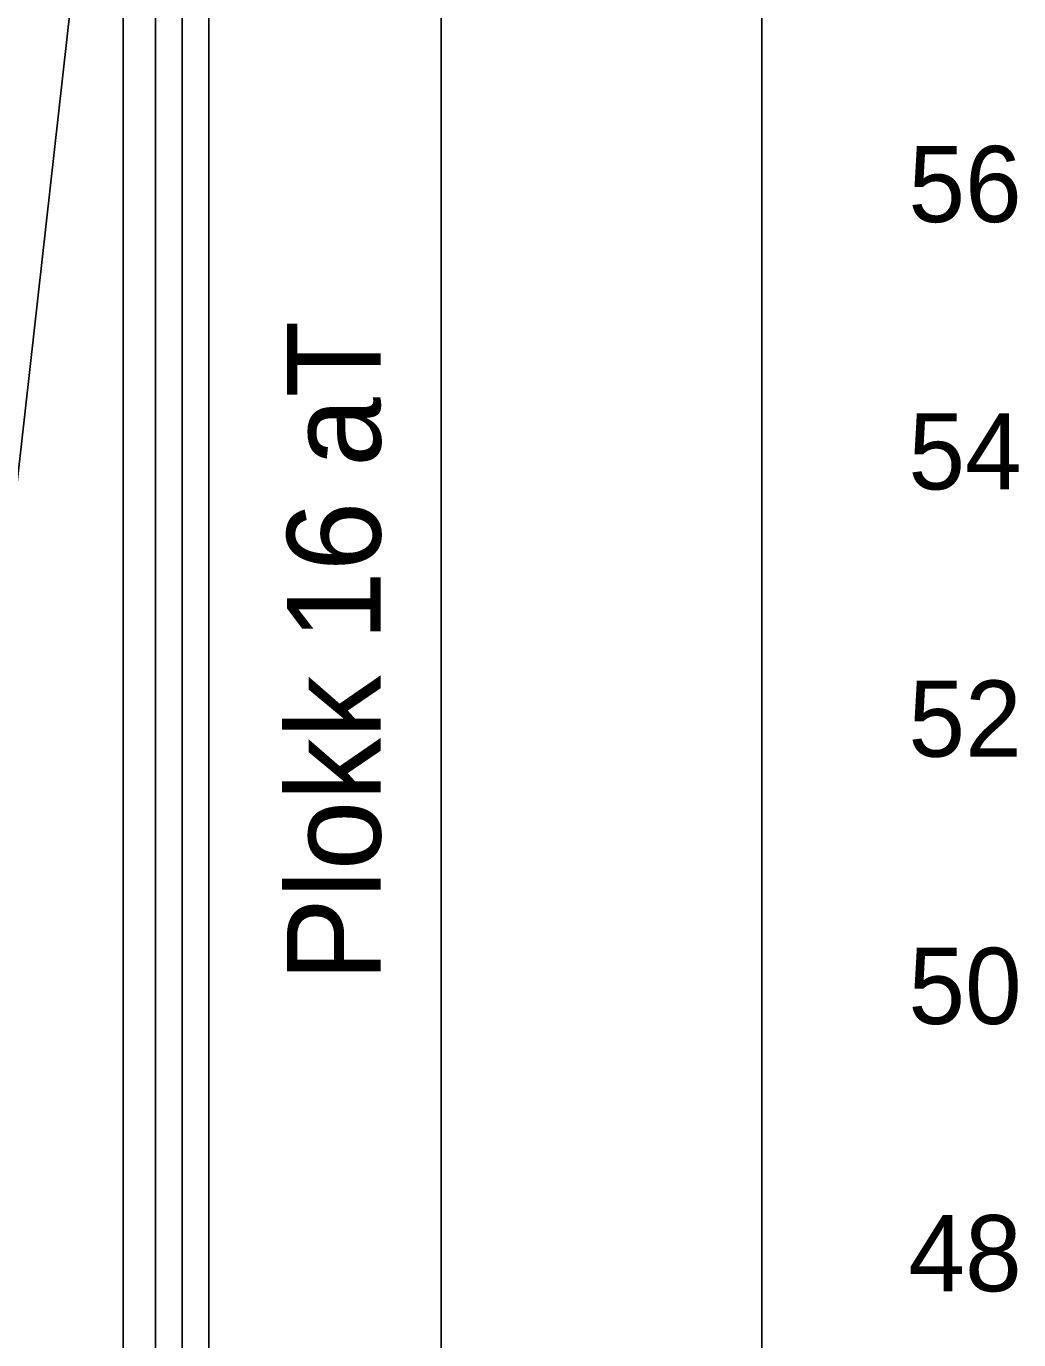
# Model space of a CAD drawing. Extents: x 700746 to 706058, y 6570320 to 6580460.
# Drawn here: x 704806.8 to 704881, y 6575935.5 to 6576033.8 of the extents above; entities that cross this region are included whole.
import ezdxf

# ---------------------------------------------------------------- set-up
doc = ezdxf.new("R2010")
doc.units = 0
for name, color, linetype in [('Default', 7, 'Continuous'), ('illumineerimisjooned', 7, 'Continuous'), ('mõõtpost parem', 7, 'Continuous'), ('PIIR', 7, 'Continuous'), ('Plokid', 7, 'Continuous'), ('Täide', 7, 'Continuous'), ('vahekiht', 7, 'Continuous')]:
    doc.layers.add(name, color=color, linetype=linetype)

msp = doc.modelspace()

# ---------------------------------------------------------------- linework, layer by layer
at = {"layer": 'Default'}
msp.add_line((704837.828, 6576123.871), (704837.828, 6575711.27), dxfattribs=at)
at = {"layer": 'illumineerimisjooned'}
msp.add_line((704816.458, 6575762.293), (704816.458, 6576107.972), dxfattribs=at)
at = {"layer": 'mõõtpost parem'}
msp.add_line((704861.828, 6575721.971), (704861.828, 6576121.971), dxfattribs=at)
at = {"layer": 'PIIR'}
msp.add_line((704818.458, 6575760.343), (704818.458, 6576109.77), dxfattribs=at)
at = {"layer": 'Plokid'}
for p, q in [((704820.458, 6575760.107), (704820.458, 6576109.179)), ((704814.058, 6575764.232), (704814.058, 6576101.21))]:
    msp.add_line(p, q, dxfattribs=at)
at = {"layer": 'Täide'}
msp.add_line((704837.828, 6575761.534), (704837.828, 6576101.055), dxfattribs=at)
at = {"layer": 'vahekiht'}
msp.add_lwpolyline([(704818.458, 6576109.77), (704794.704, 6575897.976), (704760.82, 6575758)], dxfattribs=at)

# ---------------------------------------------------------------- texts
at = {"layer": 'mõõtpost parem'}
for s, p in [('56', (704872.788, 6576019.121)), ('54', (704872.788, 6575999.121)), ('52', (704872.788, 6575979.121)), ('50', (704872.788, 6575959.121)), ('48', (704872.788, 6575939.121))]:
    msp.add_text(s, height=5.7, dxfattribs=at).set_placement(p)
at = {"layer": 'Plokid'}
msp.add_text('Plokk 16 aT', height=7, rotation=90, dxfattribs=at).set_placement((704833.307, 6575962.302))

doc.saveas('drawing.dxf')
